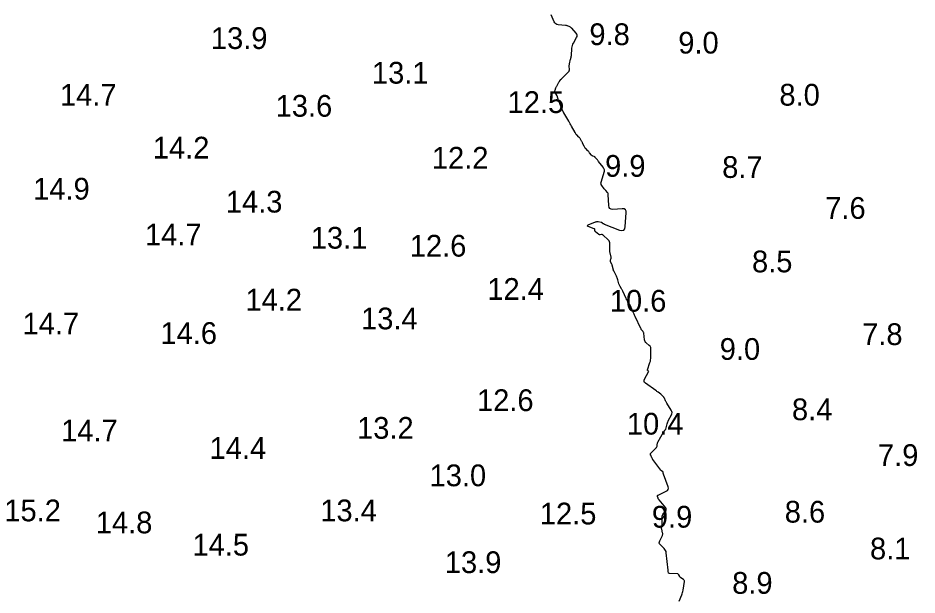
# Model space of a CAD drawing. Extents: x 815352 to 820877, y 582403 to 597439.
# Drawn here: x 820568.3 to 820775, y 590999.1 to 591131.8 of the extents above; entities that cross this region are included whole.
import ezdxf

# ---------------------------------------------------------------- set-up
doc = ezdxf.new("R2010")
doc.units = 0
doc.layers.add('V-CONT-EL12', color=7, linetype='Continuous')
doc.layers.add('V-TOPO-SOUN', color=7, linetype='Continuous')

msp = doc.modelspace()

# ---------------------------------------------------------------- linework, layer by layer
at = {"layer": 'V-CONT-EL12'}
msp.add_lwpolyline([(820720.32, 590997.66), (820720.95, 590999.1), (820721.06, 590999.37), (820721.15, 590999.64), (820721.22, 590999.92), (820721.27, 591000.21), (820721.54, 591002.18), (820721.54, 591002.32), (820721.51, 591002.44), (820721.44, 591002.55), (820721.33, 591002.64), (820720.76, 591003), (820720.67, 591003.07), (820720.59, 591003.15), (820720.53, 591003.23), (820720.47, 591003.33), (820720.28, 591003.74), (820720.22, 591003.83), (820720.15, 591003.89), (820720.06, 591003.93), (820719.96, 591003.95), (820718.09, 591004.04), (820718.02, 591004.05), (820717.97, 591004.08), (820717.93, 591004.12), (820717.91, 591004.19), (820717.85, 591004.47), (820717.84, 591004.55), (820717.82, 591004.62), (820717.81, 591004.69), (820717.8, 591004.77), (820717.37, 591008.78), (820717.32, 591009.07), (820717.22, 591009.33), (820717.08, 591009.56), (820716.89, 591009.78), (820716.03, 591010.62), (820715.86, 591010.82), (820715.78, 591011.04), (820715.79, 591011.28), (820715.87, 591011.52), (820716.48, 591012.73), (820716.54, 591012.89), (820716.58, 591013.05), (820716.58, 591013.21), (820716.55, 591013.38), (820716.34, 591014.24), (820716.32, 591014.32), (820716.31, 591014.4), (820716.31, 591014.48), (820716.32, 591014.56), (820716.37, 591014.89), (820716.39, 591014.97), (820716.39, 591015.05), (820716.4, 591015.13), (820716.4, 591015.21), (820716.45, 591017.05), (820716.47, 591017.25), (820716.52, 591017.45), (820716.61, 591017.63), (820716.72, 591017.8), (820717.26, 591018.46), (820717.35, 591018.62), (820717.39, 591018.79), (820717.35, 591018.95), (820717.25, 591019.11), (820715.72, 591020.94), (820715.66, 591021.03), (820715.6, 591021.12), (820715.55, 591021.22), (820715.51, 591021.32), (820715.38, 591021.76), (820715.36, 591021.86), (820715.38, 591021.94), (820715.43, 591022.01), (820715.51, 591022.07), (820717.36, 591022.93), (820717.65, 591023.11), (820717.81, 591023.35), (820717.86, 591023.63), (820717.79, 591023.96), (820716.73, 591026.91), (820716.71, 591026.95), (820716.7, 591027), (820716.69, 591027.05), (820716.68, 591027.1), (820716.66, 591027.3), (820716.65, 591027.35), (820716.63, 591027.39), (820716.6, 591027.42), (820716.56, 591027.45), (820716.3, 591027.61), (820716.25, 591027.65), (820716.2, 591027.69), (820716.15, 591027.74), (820716.11, 591027.79), (820714.31, 591030.22), (820714.25, 591030.32), (820714.18, 591030.42), (820714.12, 591030.53), (820714.07, 591030.64), (820713.8, 591031.24), (820713.78, 591031.27), (820713.77, 591031.31), (820713.77, 591031.34), (820713.76, 591031.38), (820713.75, 591031.53), (820713.75, 591031.57), (820713.75, 591031.6), (820713.77, 591031.63), (820713.79, 591031.66), (820715.11, 591033.03), (820715.17, 591033.11), (820715.22, 591033.2), (820715.26, 591033.29), (820715.27, 591033.39), (820715.32, 591033.81), (820715.34, 591033.91), (820715.36, 591034.01), (820715.4, 591034.11), (820715.45, 591034.2), (820716.84, 591036.71), (820716.87, 591036.76), (820716.9, 591036.8), (820716.94, 591036.85), (820716.98, 591036.89), (820717.22, 591037.13), (820717.23, 591037.14), (820717.24, 591037.15), (820717.24, 591037.16), (820717.25, 591037.17), (820717.26, 591037.21), (820717.26, 591037.22), (820717.27, 591037.23), (820717.27, 591037.24), (820717.27, 591037.25), (820717.62, 591038.49), (820717.68, 591038.69), (820717.75, 591038.9), (820717.84, 591039.1), (820717.93, 591039.29), (820718.58, 591040.52), (820718.68, 591040.79), (820718.71, 591041.05), (820718.66, 591041.32), (820718.54, 591041.57), (820717.5, 591043.24), (820717.43, 591043.36), (820717.36, 591043.49), (820717.29, 591043.62), (820717.23, 591043.75), (820716.96, 591044.34), (820716.91, 591044.43), (820716.85, 591044.52), (820716.79, 591044.6), (820716.72, 591044.68), (820716.43, 591044.97), (820716.36, 591045.05), (820716.28, 591045.12), (820716.2, 591045.18), (820716.12, 591045.25), (820715.5, 591045.72), (820715.37, 591045.82), (820715.24, 591045.92), (820715.11, 591046.01), (820714.97, 591046.11), (820712.61, 591047.79), (820712.4, 591048), (820712.29, 591048.23), (820712.29, 591048.48), (820712.4, 591048.76), (820713.33, 591050.41), (820713.35, 591050.46), (820713.35, 591050.5), (820713.33, 591050.53), (820713.29, 591050.57), (820713.11, 591050.69), (820713.07, 591050.73), (820713.05, 591050.77), (820713.04, 591050.81), (820713.05, 591050.86), (820713.63, 591052.56), (820713.72, 591052.86), (820713.78, 591053.17), (820713.82, 591053.48), (820713.83, 591053.8), (820713.83, 591055.77), (820713.81, 591055.99), (820713.75, 591056.18), (820713.64, 591056.35), (820713.48, 591056.5), (820712.78, 591057.05), (820712.62, 591057.2), (820712.51, 591057.37), (820712.42, 591057.56), (820712.38, 591057.77), (820712.21, 591059.29), (820712.19, 591059.39), (820712.15, 591059.49), (820712.1, 591059.59), (820712.04, 591059.67), (820711.75, 591060.01), (820711.68, 591060.09), (820711.62, 591060.18), (820711.57, 591060.28), (820711.52, 591060.37), (820710.24, 591063.13), (820710.1, 591063.42), (820709.97, 591063.7), (820709.85, 591063.99), (820709.72, 591064.28), (820709.1, 591065.73), (820709.03, 591065.87), (820708.96, 591066), (820708.88, 591066.13), (820708.8, 591066.26), (820708.43, 591066.74), (820708.35, 591066.87), (820708.27, 591067), (820708.2, 591067.13), (820708.13, 591067.26), (820707.38, 591068.96), (820707.32, 591069.1), (820707.24, 591069.25), (820707.17, 591069.39), (820707.09, 591069.53), (820706.76, 591070.08), (820706.68, 591070.22), (820706.61, 591070.36), (820706.55, 591070.51), (820706.5, 591070.66), (820706.22, 591071.61), (820706.15, 591071.81), (820706.08, 591072.01), (820706, 591072.2), (820705.91, 591072.4), (820705.4, 591073.48), (820705.38, 591073.51), (820705.37, 591073.54), (820705.35, 591073.56), (820705.33, 591073.59), (820705.26, 591073.69), (820705.24, 591073.71), (820705.23, 591073.74), (820705.22, 591073.76), (820705.21, 591073.79), (820705.03, 591074.66), (820705, 591074.79), (820704.96, 591074.91), (820704.91, 591075.04), (820704.85, 591075.16), (820704.57, 591075.7), (820704.53, 591075.79), (820704.52, 591075.87), (820704.52, 591075.96), (820704.54, 591076.05), (820704.66, 591076.4), (820704.69, 591076.49), (820704.7, 591076.58), (820704.7, 591076.67), (820704.69, 591076.76), (820704.43, 591078.07), (820704.4, 591078.3), (820704.38, 591078.53), (820704.37, 591078.76), (820704.37, 591078.99), (820704.43, 591079.91), (820704.42, 591080.13), (820704.36, 591080.33), (820704.26, 591080.52), (820704.12, 591080.68), (820702.81, 591081.91), (820702.74, 591081.96), (820702.67, 591081.99), (820702.59, 591082.01), (820702.51, 591082), (820702.16, 591081.96), (820702.08, 591081.95), (820702, 591081.97), (820701.92, 591081.99), (820701.85, 591082.04), (820701.09, 591082.63), (820701.04, 591082.68), (820701.01, 591082.73), (820700.99, 591082.79), (820700.98, 591082.86), (820700.96, 591083.13), (820700.95, 591083.19), (820700.92, 591083.25), (820700.88, 591083.29), (820700.82, 591083.32), (820699.42, 591083.82), (820699.23, 591083.92), (820699.16, 591084.01), (820699.23, 591084.11), (820699.41, 591084.21), (820701.14, 591084.92), (820701.27, 591084.96), (820701.41, 591084.98), (820701.55, 591084.99), (820701.69, 591084.97), (820702.4, 591084.85), (820702.47, 591084.83), (820702.54, 591084.8), (820702.6, 591084.77), (820702.66, 591084.73), (820702.88, 591084.55), (820702.94, 591084.51), (820703, 591084.48), (820703.06, 591084.44), (820703.13, 591084.41), (820706.65, 591083.04), (820707.19, 591082.91), (820707.59, 591083.01), (820707.85, 591083.32), (820707.96, 591083.87), (820708.18, 591086.97), (820708.15, 591087.41), (820707.98, 591087.72), (820707.67, 591087.89), (820707.23, 591087.92), (820705.12, 591087.78), (820704.7, 591087.81), (820704.4, 591087.97), (820704.22, 591088.25), (820704.14, 591088.66), (820704.05, 591091.22), (820704.04, 591091.35), (820704, 591091.47), (820703.94, 591091.59), (820703.86, 591091.7), (820703.48, 591092.1), (820703.39, 591092.21), (820703.3, 591092.31), (820703.21, 591092.42), (820703.13, 591092.53), (820702.53, 591093.31), (820702.43, 591093.48), (820702.37, 591093.66), (820702.36, 591093.85), (820702.4, 591094.04), (820703.17, 591096.55), (820703.19, 591096.64), (820703.19, 591096.72), (820703.18, 591096.81), (820703.15, 591096.89), (820703.02, 591097.22), (820702.98, 591097.3), (820702.94, 591097.38), (820702.89, 591097.46), (820702.84, 591097.53), (820701.8, 591098.84), (820701.72, 591098.95), (820701.63, 591099.05), (820701.55, 591099.16), (820701.46, 591099.26), (820701.05, 591099.75), (820700.99, 591099.81), (820700.93, 591099.86), (820700.86, 591099.9), (820700.79, 591099.94), (820700.48, 591100.06), (820700.4, 591100.09), (820700.34, 591100.13), (820700.28, 591100.19), (820700.22, 591100.25), (820699.76, 591100.82), (820699.66, 591100.93), (820699.56, 591101.04), (820699.46, 591101.15), (820699.35, 591101.26), (820698.85, 591101.76), (820698.74, 591101.88), (820698.64, 591102.02), (820698.55, 591102.16), (820698.47, 591102.31), (820698.15, 591103.03), (820698.1, 591103.15), (820698.04, 591103.27), (820697.97, 591103.39), (820697.9, 591103.51), (820697.63, 591103.96), (820697.55, 591104.08), (820697.48, 591104.18), (820697.39, 591104.29), (820697.3, 591104.39), (820696.8, 591104.91), (820696.69, 591105.03), (820696.59, 591105.16), (820696.49, 591105.3), (820696.41, 591105.44), (820695.62, 591106.91), (820695.46, 591107.21), (820695.29, 591107.5), (820695.13, 591107.79), (820694.96, 591108.07), (820693.83, 591109.97), (820693.8, 591110.03), (820693.76, 591110.1), (820693.73, 591110.16), (820693.69, 591110.23), (820693.56, 591110.49), (820693.53, 591110.56), (820693.5, 591110.63), (820693.47, 591110.69), (820693.44, 591110.76), (820692.94, 591111.95), (820692.87, 591112.12), (820692.81, 591112.28), (820692.75, 591112.45), (820692.69, 591112.62), (820692.37, 591113.57), (820692.36, 591113.6), (820692.35, 591113.63), (820692.35, 591113.66), (820692.35, 591113.68), (820692.34, 591113.79), (820692.34, 591113.82), (820692.33, 591113.85), (820692.32, 591113.87), (820692.31, 591113.9), (820691.86, 591114.69), (820691.8, 591114.82), (820691.77, 591114.95), (820691.78, 591115.08), (820691.81, 591115.22), (820692.01, 591115.76), (820692.06, 591115.9), (820692.12, 591116.03), (820692.19, 591116.16), (820692.26, 591116.29), (820692.7, 591117.03), (820692.75, 591117.11), (820692.8, 591117.19), (820692.85, 591117.27), (820692.91, 591117.34), (820693.14, 591117.63), (820693.2, 591117.71), (820693.26, 591117.78), (820693.32, 591117.85), (820693.39, 591117.91), (820694.91, 591119.46), (820695.01, 591119.58), (820695.08, 591119.71), (820695.11, 591119.85), (820695.12, 591120.01), (820695.07, 591120.65), (820695.06, 591120.81), (820695.07, 591120.96), (820695.09, 591121.12), (820695.12, 591121.28), (820695.38, 591122.31), (820695.39, 591122.37), (820695.41, 591122.44), (820695.43, 591122.51), (820695.44, 591122.57), (820695.51, 591122.84), (820695.52, 591122.91), (820695.53, 591122.98), (820695.54, 591123.04), (820695.55, 591123.11), (820695.68, 591124.88), (820695.72, 591125.19), (820695.8, 591125.49), (820695.91, 591125.78), (820696.05, 591126.06), (820696.77, 591127.33), (820696.88, 591127.59), (820696.89, 591127.84), (820696.83, 591128.08), (820696.67, 591128.31), (820695.64, 591129.46), (820695.54, 591129.56), (820695.44, 591129.64), (820695.33, 591129.71), (820695.21, 591129.77), (820694.7, 591129.98), (820694.58, 591130.02), (820694.45, 591130.06), (820694.31, 591130.09), (820694.18, 591130.11), (820692.53, 591130.28), (820692.23, 591130.34), (820691.99, 591130.47), (820691.78, 591130.67), (820691.63, 591130.93), (820690.9, 591132.58)], dxfattribs=at)

# ---------------------------------------------------------------- texts
at = {"layer": 'V-TOPO-SOUN'}
for s, p in [('13.9 ', (820612.65, 591124.69)), ('9.8', (820699.7, 591125.58)), ('9.0', (820720.14, 591123.64)), ('13.1 ', (820649.69, 591116.72)), ('14.7 ', (820577.94, 591111.63)), ('8.0', (820743.4, 591111.66)), ('12.5 ', (820680.89, 591109.96)), ('13.6 ', (820627.55, 591109.11)), ('14.2 ', (820599.29, 591099.49)), ('12.2 ', (820663.47, 591097.16)), ('9.9', (820703.31, 591095.29)), ('8.7', (820730.24, 591095.03)), ('14.9 ', (820571.77, 591090.04)), ('14.3 ', (820616.09, 591087.06)), ('7.6', (820753.94, 591085.61)), ('14.7 ', (820597.49, 591079.48)), ('13.1 ', (820635.62, 591078.76)), ('12.6 ', (820658.39, 591076.92)), ('8.5', (820737.1, 591073.31)), ('12.4 ', (820676.23, 591066.98)), ('14.2 ', (820620.59, 591064.52)), ('10.6 ', (820704.39, 591064.26)), ('13.4 ', (820647.19, 591060.19)), ('14.7 ', (820569.34, 591059.01)), ('14.6 ', (820601.04, 591056.84)), ('7.8', (820762.43, 591056.58)), ('9.0', (820729.68, 591053.17)), ('12.6 ', (820673.85, 591041.39)), ('8.4', (820746.29, 591039.29)), ('13.2 ', (820646.27, 591035.02)), ('10.4 ', (820708.32, 591035.98)), ('14.7 ', (820578.2, 591034.4)), ('14.4 ', (820612.35, 591030.4)), ('7.9', (820766.07, 591028.76)), ('13.0 ', (820662.94, 591024.1)), ('15.2 ', (820565.14, 591016.03)), ('13.4 ', (820637.81, 591016.03)), ('12.5 ', (820688.3, 591015.31)), ('9.9', (820714.07, 591014.58)), ('8.6', (820744.63, 591015.73)), ('14.8 ', (820586.17, 591013.27)), ('14.5 ', (820608.41, 591008.15)), ('8.1', (820764.24, 591007.27)), ('13.9 ', (820666.45, 591004.12)), ('8.9', (820732.54, 590999.36))]:
    msp.add_text(s, height=5, dxfattribs=at).set_placement(p)

doc.saveas('drawing.dxf')
